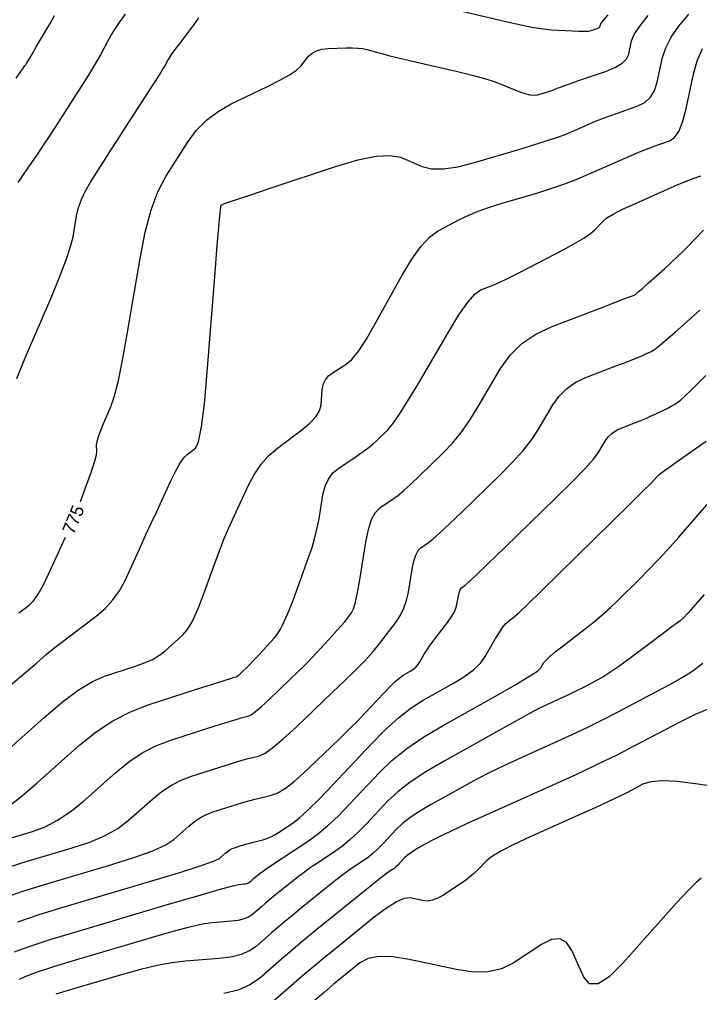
# Model space of a CAD drawing. Extents: x 2082232 to 2083549, y 592624 to 593832.
# Drawn here: x 2083491.1 to 2083528.1, y 592785.9 to 592838.8 of the extents above; entities that cross this region are included whole.
import ezdxf

# ---------------------------------------------------------------- set-up
doc = ezdxf.new("R2010")
doc.units = 0
doc.layers.add('DT_X_Contour_Major', color=7, linetype='Continuous')
doc.layers.add('DT_X_Contour_Minor', color=7, linetype='Continuous')

msp = doc.modelspace()

# ---------------------------------------------------------------- linework, layer by layer
at = {"layer": 'DT_X_Contour_Major'}
for points in [[(2083494.437, 592812.601), (2083494.511, 592812.797), (2083494.977, 592814.083), (2083495.129, 592814.522), (2083495.237, 592814.874), (2083495.301, 592815.14), (2083495.321, 592815.319), (2083495.315, 592815.681), (2083495.335, 592815.85), (2083495.398, 592816.084), (2083495.504, 592816.385), (2083495.653, 592816.751), (2083496.108, 592817.814), (2083496.291, 592818.356), (2083496.496, 592819.184), (2083496.724, 592820.298), (2083496.975, 592821.699), (2083497.675, 592825.815), (2083497.959, 592827.252), (2083498.288, 592828.476), (2083498.662, 592829.487), (2083499.08, 592830.285), (2083500.255, 592832.129), (2083500.733, 592832.779), (2083501.288, 592833.346), (2083501.918, 592833.828), (2083502.624, 592834.228), (2083504.609, 592835.181), (2083505.28, 592835.518), (2083505.806, 592835.816), (2083506.185, 592836.075), (2083506.419, 592836.293), (2083506.848, 592836.824), (2083507.034, 592836.999), (2083507.272, 592837.128), (2083507.562, 592837.21), (2083507.902, 592837.246), (2083508.88, 592837.278), (2083509.225, 592837.282), (2083509.529, 592837.268), (2083509.791, 592837.238), (2083510.011, 592837.19), (2083510.542, 592837.039), (2083510.824, 592836.965), (2083511.27, 592836.854), (2083511.881, 592836.707), (2083512.657, 592836.523), (2083514.947, 592835.986), (2083515.741, 592835.792), (2083516.407, 592835.612), (2083516.945, 592835.447), (2083517.356, 592835.296), (2083518.279, 592834.914), (2083518.602, 592834.794), (2083518.881, 592834.723), (2083519.116, 592834.7), (2083519.305, 592834.726), (2083519.75, 592834.858), (2083519.904, 592834.904), (2083520.031, 592834.945), (2083520.132, 592834.981), (2083520.206, 592835.011), (2083520.37, 592835.083), (2083520.492, 592835.13), (2083520.736, 592835.218), (2083521.101, 592835.347), (2083521.589, 592835.516), (2083523.052, 592836.022), (2083523.539, 592836.222), (2083523.904, 592836.443), (2083524.146, 592836.684), (2083524.265, 592836.946), (2083524.419, 592837.672), (2083524.557, 592838.006), (2083524.857, 592838.465), (2083525.318, 592839.047)], [(2083490.295, 592792.645), (2083491.237, 592792.944), (2083493.985, 592793.757), (2083494.949, 592794.079), (2083495.778, 592794.434), (2083496.474, 592794.823), (2083497.036, 592795.246), (2083498.355, 592796.418), (2083498.859, 592796.826), (2083499.378, 592797.168), (2083499.915, 592797.446), (2083500.468, 592797.659), (2083501.966, 592798.142), (2083502.486, 592798.307), (2083502.925, 592798.442), (2083503.282, 592798.546), (2083503.556, 592798.62), (2083504.18, 592798.774), (2083504.478, 592798.914), (2083504.906, 592799.219), (2083505.461, 592799.687), (2083506.146, 592800.32), (2083508.144, 592802.227), (2083508.815, 592802.869), (2083509.329, 592803.366), (2083509.687, 592803.718), (2083509.889, 592803.924), (2083510.217, 592804.281), (2083510.355, 592804.439), (2083510.525, 592804.645), (2083510.727, 592804.899), (2083510.959, 592805.201), (2083511.622, 592806.07), (2083511.848, 592806.415), (2083512.032, 592806.796), (2083512.174, 592807.214), (2083512.272, 592807.669), (2083512.477, 592808.931), (2083512.564, 592809.359), (2083512.671, 592809.694), (2083512.798, 592809.937), (2083512.945, 592810.088), (2083513.365, 592810.368), (2083513.598, 592810.552), (2083513.981, 592810.893), (2083514.514, 592811.393), (2083515.198, 592812.051), (2083517.223, 592814.016), (2083517.925, 592814.724), (2083518.511, 592815.376), (2083518.982, 592815.971), (2083519.338, 592816.509), (2083520.133, 592817.868), (2083520.471, 592818.343), (2083520.89, 592818.751), (2083521.389, 592819.09), (2083521.968, 592819.362), (2083523.621, 592819.994), (2083524.18, 592820.21), (2083524.617, 592820.382), (2083524.931, 592820.511), (2083525.124, 592820.596), (2083525.474, 592820.764), (2083525.653, 592820.876), (2083525.927, 592821.087), (2083526.296, 592821.395), (2083526.761, 592821.801), (2083528.127, 592823.015)], [(2083491.083, 592806.54), (2083491.652, 592806.974), (2083491.878, 592807.201), (2083492.128, 592807.558), (2083492.404, 592808.044), (2083492.704, 592808.659), (2083493.537, 592810.472), (2083493.624, 592810.665)], [(2083528.294, 592803.791), (2083527.766, 592803.396), (2083527.492, 592803.213), (2083527.064, 592802.961), (2083526.483, 592802.639), (2083525.749, 592802.248), (2083523.587, 592801.112), (2083522.777, 592800.695), (2083521.972, 592800.294), (2083521.169, 592799.911), (2083520.37, 592799.544), (2083518.243, 592798.59), (2083517.462, 592798.23), (2083516.712, 592797.865), (2083515.994, 592797.496), (2083515.308, 592797.123), (2083513.521, 592796.123), (2083512.9, 592795.757), (2083512.377, 592795.412), (2083511.952, 592795.086), (2083511.625, 592794.78), (2083510.884, 592793.991), (2083510.611, 592793.713), (2083510.35, 592793.47), (2083510.1, 592793.263), (2083509.861, 592793.091), (2083509.24, 592792.679), (2083508.974, 592792.494), (2083508.642, 592792.246), (2083508.244, 592791.937), (2083507.78, 592791.566), (2083506.455, 592790.495), (2083505.981, 592790.109), (2083505.552, 592789.754), (2083505.169, 592789.431), (2083504.83, 592789.14), (2083503.989, 592788.406), (2083503.627, 592788.158), (2083503.172, 592787.965), (2083502.623, 592787.827), (2083501.981, 592787.744), (2083500.146, 592787.596), (2083499.416, 592787.509), (2083498.602, 592787.361), (2083497.705, 592787.151), (2083496.725, 592786.88), (2083494, 592786.073), (2083493.092, 592785.798)]]:
    msp.add_lwpolyline(points, dxfattribs=at)
at = {"layer": 'DT_X_Contour_Minor'}
for points in [[(2083490.655, 592802.632), (2083491.454, 592803.314), (2083492.04, 592803.815), (2083492.413, 592804.135), (2083492.574, 592804.274), (2083492.718, 592804.404), (2083492.832, 592804.497), (2083493.063, 592804.678), (2083493.412, 592804.947), (2083493.879, 592805.303), (2083495.282, 592806.373), (2083495.774, 592806.792), (2083496.198, 592807.249), (2083496.553, 592807.744), (2083496.84, 592808.276), (2083497.515, 592809.744), (2083497.772, 592810.302), (2083498.035, 592810.875), (2083498.306, 592811.462), (2083498.584, 592812.063), (2083499.334, 592813.688), (2083499.602, 592814.236), (2083499.841, 592814.664), (2083500.052, 592814.972), (2083500.236, 592815.159), (2083500.687, 592815.497), (2083500.854, 592815.851), (2083501.017, 592816.659), (2083501.176, 592817.921), (2083501.331, 592819.637), (2083501.738, 592824.82), (2083501.874, 592826.522), (2083501.977, 592827.741), (2083502.046, 592828.477), (2083502.082, 592828.73), (2083502.134, 592828.762), (2083502.315, 592828.827), (2083502.821, 592828.998), (2083503.651, 592829.275), (2083504.805, 592829.659), (2083508.315, 592830.823), (2083509.522, 592831.182), (2083510.512, 592831.386), (2083511.284, 592831.434), (2083511.838, 592831.327), (2083513.026, 592830.834), (2083513.538, 592830.709), (2083514.183, 592830.702), (2083514.96, 592830.814), (2083515.869, 592831.044), (2083518.471, 592831.815), (2083519.37, 592832.088), (2083520.114, 592832.328), (2083520.703, 592832.535), (2083521.138, 592832.709), (2083522.092, 592833.13), (2083522.457, 592833.286), (2083522.838, 592833.439), (2083523.234, 592833.589), (2083523.645, 592833.735), (2083524.763, 592834.122), (2083525.143, 592834.312), (2083525.445, 592834.591), (2083525.669, 592834.961), (2083525.815, 592835.42), (2083526.1, 592836.764), (2083526.27, 592837.289), (2083526.565, 592837.854), (2083526.986, 592838.459), (2083527.532, 592839.105)], [(2083490.942, 592835.638), (2083491.222, 592836.046), (2083491.331, 592836.202), (2083491.395, 592836.286), (2083491.416, 592836.314), (2083491.432, 592836.335), (2083491.443, 592836.348), (2083491.45, 592836.355), (2083491.459, 592836.363), (2083491.497, 592836.426), (2083491.605, 592836.608), (2083491.782, 592836.91), (2083492.028, 592837.331), (2083492.777, 592838.613), (2083493.026, 592839.04)], [(2083490.974, 592819.298), (2083491.433, 592820.422), (2083492.833, 592823.69), (2083493.301, 592824.816), (2083493.657, 592825.743), (2083493.899, 592826.472), (2083494.029, 592827.003), (2083494.224, 592828.152), (2083494.327, 592828.59), (2083494.488, 592829.041), (2083494.708, 592829.505), (2083494.987, 592829.982), (2083495.809, 592831.272), (2083496.125, 592831.767), (2083496.458, 592832.288), (2083496.809, 592832.832), (2083497.176, 592833.401), (2083498.177, 592834.952), (2083498.512, 592835.472), (2083498.767, 592835.873), (2083498.94, 592836.152), (2083499.033, 592836.311), (2083499.173, 592836.573), (2083499.254, 592836.707), (2083499.394, 592836.912), (2083499.593, 592837.189), (2083499.849, 592837.537), (2083500.611, 592838.56), (2083500.882, 592838.913)], [(2083491.048, 592829.949), (2083491.796, 592831.043), (2083492.094, 592831.484), (2083492.429, 592831.986), (2083492.798, 592832.549), (2083493.204, 592833.174), (2083494.333, 592834.921), (2083494.724, 592835.533), (2083495.05, 592836.059), (2083495.312, 592836.498), (2083495.509, 592836.85), (2083495.949, 592837.675), (2083496.11, 592837.967), (2083496.261, 592838.226), (2083496.404, 592838.451), (2083496.538, 592838.642), (2083496.884, 592839.106)], [(2083514.794, 592839.359), (2083517.341, 592838.761), (2083518.229, 592838.562), (2083518.98, 592838.413), (2083519.597, 592838.314), (2083520.078, 592838.265), (2083521.18, 592838.2), (2083521.554, 592838.184), (2083521.851, 592838.182), (2083522.071, 592838.195), (2083522.213, 592838.224), (2083522.49, 592838.319), (2083522.581, 592838.356), (2083522.649, 592838.393), (2083522.693, 592838.432), (2083522.714, 592838.472), (2083522.737, 592838.579), (2083522.844, 592838.724), (2083523.148, 592839.076)], [(2083489.662, 592798.379), (2083492.452, 592800.856), (2083493.441, 592801.693), (2083494.318, 592802.346), (2083495.082, 592802.814), (2083495.733, 592803.098), (2083497.318, 592803.608), (2083497.872, 592803.807), (2083498.345, 592804.018), (2083498.737, 592804.244), (2083499.047, 592804.482), (2083499.768, 592805.137), (2083500.017, 592805.378), (2083500.222, 592805.611), (2083500.384, 592805.836), (2083500.502, 592806.053), (2083500.761, 592806.62), (2083500.869, 592806.872), (2083501, 592807.2), (2083501.154, 592807.607), (2083501.33, 592808.09), (2083501.831, 592809.483), (2083502.032, 592810.02), (2083502.26, 592810.584), (2083502.514, 592811.177), (2083502.794, 592811.799), (2083503.577, 592813.493), (2083503.896, 592814.096), (2083504.266, 592814.632), (2083504.686, 592815.103), (2083505.157, 592815.507), (2083506.48, 592816.498), (2083506.918, 592816.862), (2083507.237, 592817.21), (2083507.438, 592817.542), (2083507.522, 592817.858), (2083507.586, 592818.681), (2083507.641, 592818.971), (2083507.758, 592819.226), (2083507.936, 592819.444), (2083508.176, 592819.627), (2083508.897, 592820.067), (2083509.201, 592820.332), (2083509.571, 592820.799), (2083510.007, 592821.466), (2083510.51, 592822.335), (2083511.938, 592824.918), (2083512.462, 592825.795), (2083512.961, 592826.487), (2083513.435, 592826.995), (2083513.885, 592827.319), (2083515.053, 592827.936), (2083515.527, 592828.165), (2083516.072, 592828.39), (2083516.69, 592828.611), (2083517.379, 592828.828), (2083519.312, 592829.401), (2083520.028, 592829.625), (2083520.727, 592829.868), (2083521.407, 592830.129), (2083522.07, 592830.408), (2083523.814, 592831.177), (2083524.423, 592831.442), (2083524.94, 592831.66), (2083525.367, 592831.831), (2083525.702, 592831.955), (2083526.474, 592832.222), (2083526.748, 592832.402), (2083526.987, 592832.74), (2083527.193, 592833.238), (2083527.366, 592833.894), (2083527.782, 592835.857), (2083527.983, 592836.571), (2083528.274, 592837.242)], [(2083490.606, 592796.09), (2083491.278, 592796.611), (2083492.082, 592797.301), (2083494.403, 592799.362), (2083495.288, 592800.079), (2083496.203, 592800.681), (2083497.147, 592801.17), (2083498.12, 592801.545), (2083500.754, 592802.394), (2083501.623, 592802.673), (2083502.254, 592802.876), (2083502.647, 592803.001), (2083502.802, 592803.048), (2083502.899, 592803.072), (2083502.945, 592803.094), (2083503.012, 592803.142), (2083503.098, 592803.215), (2083503.205, 592803.313), (2083503.516, 592803.61), (2083503.645, 592803.737), (2083503.801, 592803.897), (2083503.983, 592804.088), (2083504.191, 592804.313), (2083504.78, 592804.953), (2083504.986, 592805.191), (2083505.162, 592805.424), (2083505.308, 592805.653), (2083505.424, 592805.877), (2083505.694, 592806.469), (2083505.807, 592806.734), (2083505.947, 592807.085), (2083506.112, 592807.521), (2083506.303, 592808.044), (2083506.845, 592809.553), (2083507.033, 592810.109), (2083507.19, 592810.646), (2083507.316, 592811.165), (2083507.411, 592811.665), (2083507.623, 592812.974), (2083507.737, 592813.432), (2083507.919, 592813.827), (2083508.169, 592814.157), (2083508.487, 592814.424), (2083509.425, 592815.049), (2083509.761, 592815.281), (2083510.063, 592815.507), (2083510.332, 592815.728), (2083510.568, 592815.944), (2083511.152, 592816.511), (2083511.42, 592816.828), (2083511.787, 592817.353), (2083512.252, 592818.087), (2083512.815, 592819.03), (2083514.448, 592821.822), (2083515.017, 592822.751), (2083515.5, 592823.444), (2083515.897, 592823.901), (2083516.209, 592824.121), (2083516.924, 592824.395), (2083517.245, 592824.531), (2083517.673, 592824.731), (2083518.206, 592824.998), (2083518.845, 592825.329), (2083520.69, 592826.301), (2083521.317, 592826.641), (2083521.812, 592826.934), (2083522.175, 592827.179), (2083522.407, 592827.377), (2083522.851, 592827.839), (2083523.076, 592828.027), (2083523.419, 592828.241), (2083523.88, 592828.482), (2083524.459, 592828.75), (2083526.161, 592829.5), (2083526.74, 592829.753), (2083527.199, 592829.95), (2083527.538, 592830.09), (2083527.758, 592830.174), (2083528.186, 592830.322)], [(2083489.992, 592794.113), (2083491.822, 592794.655), (2083492.507, 592794.908), (2083493.192, 592795.262), (2083493.876, 592795.717), (2083494.559, 592796.273), (2083496.379, 592797.89), (2083497.073, 592798.452), (2083497.791, 592798.925), (2083498.531, 592799.308), (2083499.294, 592799.602), (2083501.36, 592800.268), (2083502.054, 592800.49), (2083502.589, 592800.659), (2083502.964, 592800.773), (2083503.179, 592800.834), (2083503.54, 592800.923), (2083503.712, 592801.004), (2083503.959, 592801.18), (2083504.28, 592801.451), (2083504.676, 592801.817), (2083505.83, 592802.918), (2083506.247, 592803.321), (2083506.631, 592803.703), (2083506.983, 592804.064), (2083507.302, 592804.404), (2083508.111, 592805.283), (2083508.389, 592805.588), (2083508.615, 592805.843), (2083508.791, 592806.048), (2083508.916, 592806.203), (2083509.18, 592806.55), (2083509.282, 592806.759), (2083509.39, 592807.128), (2083509.505, 592807.655), (2083509.626, 592808.342), (2083509.958, 592810.385), (2083510.098, 592811.076), (2083510.272, 592811.618), (2083510.477, 592812.012), (2083510.716, 592812.256), (2083511.395, 592812.708), (2083511.679, 592812.916), (2083512.022, 592813.2), (2083512.423, 592813.561), (2083512.883, 592813.997), (2083514.188, 592815.263), (2083514.673, 592815.776), (2083515.149, 592816.365), (2083515.617, 592817.029), (2083516.076, 592817.769), (2083517.29, 592819.845), (2083517.807, 592820.571), (2083518.446, 592821.193), (2083519.209, 592821.712), (2083520.094, 592822.126), (2083522.619, 592823.093), (2083523.449, 592823.411), (2083524.048, 592823.641), (2083524.415, 592823.783), (2083524.55, 592823.836), (2083524.601, 592823.861), (2083524.661, 592823.907), (2083524.799, 592824.025), (2083525.018, 592824.216), (2083525.316, 592824.48), (2083526.217, 592825.281), (2083526.551, 592825.584), (2083526.877, 592825.891), (2083527.195, 592826.204), (2083527.505, 592826.52), (2083528.32, 592827.372)], [(2083490.279, 592791.054), (2083491.244, 592791.391), (2083492.482, 592791.775), (2083496.149, 592792.86), (2083497.39, 592793.25), (2083498.365, 592793.606), (2083499.072, 592793.93), (2083499.513, 592794.219), (2083500.332, 592794.946), (2083500.644, 592795.199), (2083500.966, 592795.411), (2083501.299, 592795.584), (2083501.642, 592795.716), (2083502.572, 592796.015), (2083502.918, 592796.124), (2083503.26, 592796.225), (2083503.599, 592796.319), (2083503.934, 592796.405), (2083504.821, 592796.625), (2083505.18, 592796.763), (2083505.595, 592797.012), (2083506.063, 592797.371), (2083506.586, 592797.841), (2083508.054, 592799.241), (2083508.583, 592799.751), (2083509.069, 592800.231), (2083509.514, 592800.681), (2083509.916, 592801.101), (2083510.931, 592802.182), (2083511.284, 592802.547), (2083511.579, 592802.832), (2083511.817, 592803.037), (2083511.998, 592803.163), (2083512.404, 592803.39), (2083512.549, 592803.485), (2083512.678, 592803.597), (2083512.792, 592803.727), (2083512.891, 592803.876), (2083513.134, 592804.295), (2083513.243, 592804.47), (2083513.386, 592804.683), (2083513.565, 592804.932), (2083513.779, 592805.217), (2083514.396, 592806.027), (2083514.602, 592806.316), (2083514.758, 592806.573), (2083514.863, 592806.8), (2083514.917, 592806.996), (2083514.996, 592807.478), (2083515.029, 592807.642), (2083515.07, 592807.77), (2083515.118, 592807.862), (2083515.174, 592807.92), (2083515.335, 592808.027), (2083515.516, 592808.187), (2083515.94, 592808.586), (2083516.606, 592809.226), (2083517.514, 592810.105), (2083520.259, 592812.769), (2083521.177, 592813.673), (2083521.873, 592814.387), (2083522.347, 592814.912), (2083522.599, 592815.248), (2083522.975, 592815.891), (2083523.135, 592816.115), (2083523.333, 592816.308), (2083523.569, 592816.468), (2083523.843, 592816.597), (2083524.624, 592816.896), (2083524.911, 592817.009), (2083525.186, 592817.123), (2083525.448, 592817.238), (2083525.697, 592817.355), (2083526.346, 592817.667), (2083526.574, 592817.783), (2083526.771, 592817.897), (2083526.938, 592818.007), (2083527.073, 592818.115), (2083527.393, 592818.4), (2083527.592, 592818.589), (2083527.947, 592818.942), (2083528.46, 592819.46)], [(2083491.028, 592789.748), (2083492.193, 592790.137), (2083493.727, 592790.606), (2083498.312, 592791.962), (2083499.832, 592792.421), (2083500.951, 592792.779), (2083501.671, 592793.036), (2083501.99, 592793.192), (2083502.308, 592793.474), (2083502.429, 592793.572), (2083502.554, 592793.655), (2083502.683, 592793.722), (2083502.817, 592793.773), (2083503.177, 592793.889), (2083503.32, 592793.934), (2083503.478, 592793.979), (2083503.651, 592794.026), (2083503.839, 592794.074), (2083504.361, 592794.203), (2083504.566, 592794.268), (2083504.791, 592794.366), (2083505.034, 592794.497), (2083505.296, 592794.66), (2083506.021, 592795.141), (2083506.358, 592795.403), (2083506.823, 592795.83), (2083507.417, 592796.421), (2083508.14, 592797.177), (2083510.24, 592799.411), (2083511.008, 592800.189), (2083511.738, 592800.845), (2083512.428, 592801.381), (2083513.08, 592801.796), (2083514.768, 592802.741), (2083515.348, 592803.096), (2083515.822, 592803.455), (2083516.192, 592803.816), (2083516.456, 592804.18), (2083517.02, 592805.153), (2083517.221, 592805.485), (2083517.401, 592805.75), (2083517.559, 592805.947), (2083517.697, 592806.078), (2083518.035, 592806.337), (2083518.282, 592806.555), (2083518.769, 592807.017), (2083519.497, 592807.722), (2083520.465, 592808.67), (2083523.367, 592811.523), (2083524.327, 592812.467), (2083525.029, 592813.161), (2083525.473, 592813.603), (2083525.66, 592813.795), (2083525.815, 592813.972), (2083525.923, 592814.07), (2083526.13, 592814.232), (2083526.437, 592814.457), (2083526.844, 592814.745), (2083528.06, 592815.6), (2083528.471, 592815.893)], [(2083490.848, 592788.107), (2083491.644, 592788.403), (2083492.841, 592788.794), (2083494.437, 592789.278), (2083499.229, 592790.696), (2083500.814, 592791.162), (2083501.977, 592791.498), (2083502.717, 592791.702), (2083503.035, 592791.776), (2083503.318, 592791.799), (2083503.417, 592791.812), (2083503.502, 592791.833), (2083503.572, 592791.863), (2083503.628, 592791.901), (2083503.758, 592792.015), (2083503.81, 592792.06), (2083503.869, 592792.11), (2083503.936, 592792.164), (2083504.009, 592792.224), (2083504.213, 592792.389), (2083504.345, 592792.487), (2083504.587, 592792.654), (2083504.94, 592792.892), (2083505.403, 592793.2), (2083506.783, 592794.114), (2083507.314, 592794.497), (2083507.869, 592794.958), (2083508.449, 592795.497), (2083509.055, 592796.115), (2083510.702, 592797.868), (2083511.381, 592798.521), (2083512.185, 592799.165), (2083513.112, 592799.801), (2083514.163, 592800.429), (2083517.131, 592802.091), (2083518.113, 592802.65), (2083518.832, 592803.08), (2083519.288, 592803.382), (2083519.482, 592803.555), (2083519.65, 592803.844), (2083519.762, 592803.982), (2083519.973, 592804.182), (2083520.283, 592804.442), (2083520.692, 592804.762), (2083521.915, 592805.698), (2083522.371, 592806.059), (2083522.821, 592806.439), (2083523.265, 592806.838), (2083523.704, 592807.257), (2083524.866, 592808.4), (2083525.325, 592808.863), (2083525.83, 592809.396), (2083526.382, 592809.999), (2083526.979, 592810.672), (2083528.634, 592812.56)], [(2083528.358, 592807.549), (2083527.867, 592806.981), (2083527.487, 592806.553), (2083527.216, 592806.266), (2083527.057, 592806.118), (2083526.779, 592805.913), (2083526.624, 592805.798), (2083526.369, 592805.607), (2083526.012, 592805.34), (2083525.554, 592804.997), (2083524.198, 592803.982), (2083523.716, 592803.629), (2083523.287, 592803.333), (2083522.911, 592803.093), (2083522.587, 592802.909), (2083521.795, 592802.493), (2083521.499, 592802.34), (2083521.204, 592802.193), (2083520.91, 592802.053), (2083520.617, 592801.919), (2083519.838, 592801.569), (2083519.448, 592801.379), (2083518.861, 592801.07), (2083518.077, 592800.643), (2083517.096, 592800.098), (2083514.218, 592798.486), (2083513.217, 592797.898), (2083512.375, 592797.341), (2083511.69, 592796.816), (2083511.163, 592796.324), (2083509.969, 592795.053), (2083509.53, 592794.605), (2083509.11, 592794.214), (2083508.707, 592793.88), (2083508.322, 592793.603), (2083507.321, 592792.939), (2083506.957, 592792.693), (2083506.615, 592792.45), (2083506.294, 592792.212), (2083505.997, 592791.978), (2083505.232, 592791.359), (2083504.958, 592791.136), (2083504.711, 592790.932), (2083504.489, 592790.746), (2083504.294, 592790.578), (2083503.809, 592790.154), (2083503.6, 592790.011), (2083503.337, 592789.899), (2083503.02, 592789.82), (2083502.65, 592789.772), (2083501.59, 592789.686), (2083501.066, 592789.606), (2083500.29, 592789.429), (2083499.26, 592789.157), (2083497.977, 592788.788), (2083494.219, 592787.676), (2083492.966, 592787.296), (2083492.028, 592786.989), (2083491.403, 592786.757), (2083491.092, 592786.599)], [(2083528.566, 592801.307), (2083527.878, 592801.02), (2083527.034, 592800.602), (2083524.574, 592799.309), (2083523.604, 592798.812), (2083522.538, 592798.29), (2083521.378, 592797.743), (2083520.123, 592797.17), (2083516.648, 592795.611), (2083515.475, 592795.081), (2083514.563, 592794.66), (2083513.912, 592794.35), (2083513.521, 592794.149), (2083512.825, 592793.759), (2083512.583, 592793.617), (2083512.38, 592793.482), (2083512.214, 592793.356), (2083512.087, 592793.237), (2083511.798, 592792.93), (2083511.692, 592792.821), (2083511.59, 592792.727), (2083511.493, 592792.646), (2083511.4, 592792.579), (2083511.158, 592792.419), (2083510.991, 592792.295), (2083510.669, 592792.043), (2083510.193, 592791.663), (2083509.563, 592791.155), (2083507.678, 592789.63), (2083507.004, 592789.081), (2083506.394, 592788.576), (2083505.848, 592788.117), (2083505.367, 592787.703), (2083504.17, 592786.659), (2083503.654, 592786.306), (2083503.007, 592786.032), (2083502.226, 592785.835)], [(2083530.849, 592796.816), (2083527.901, 592797.249), (2083526.893, 592797.37), (2083526.078, 592797.406), (2083525.457, 592797.359), (2083525.031, 592797.228), (2083524.151, 592796.766), (2083523.74, 592796.559), (2083523.165, 592796.285), (2083522.427, 592795.945), (2083521.525, 592795.537), (2083518.902, 592794.359), (2083518.017, 592793.948), (2083517.33, 592793.598), (2083516.84, 592793.309), (2083516.548, 592793.081), (2083516.032, 592792.555), (2083515.824, 592792.356), (2083515.585, 592792.156), (2083515.317, 592791.952), (2083515.019, 592791.747), (2083514.185, 592791.195), (2083513.879, 592791.021), (2083513.588, 592790.913), (2083513.31, 592790.87), (2083513.047, 592790.893), (2083512.364, 592791.041), (2083512.05, 592791.017), (2083511.621, 592790.834), (2083511.077, 592790.492), (2083510.417, 592789.991), (2083508.503, 592788.443), (2083507.802, 592787.871), (2083507.135, 592787.318), (2083506.502, 592786.783), (2083505.903, 592786.266), (2083504.35, 592784.911)], [(2083528.193, 592792.111), (2083527.907, 592791.863), (2083527.468, 592791.422), (2083526.877, 592790.787), (2083526.133, 592789.958), (2083523.947, 592787.491), (2083523.199, 592786.75), (2083522.594, 592786.377), (2083522.134, 592786.371), (2083521.817, 592786.733), (2083521.165, 592788.189), (2083520.878, 592788.619), (2083520.508, 592788.816), (2083520.053, 592788.781), (2083519.515, 592788.514), (2083517.969, 592787.492), (2083517.341, 592787.183), (2083516.618, 592787.021), (2083515.798, 592787.008), (2083514.884, 592787.143), (2083512.317, 592787.7), (2083511.428, 592787.844), (2083510.684, 592787.86), (2083510.087, 592787.747), (2083509.636, 592787.505), (2083508.627, 592786.689), (2083508.207, 592786.343), (2083507.702, 592785.918), (2083507.113, 592785.413)]]:
    msp.add_lwpolyline(points, dxfattribs=at)

# ---------------------------------------------------------------- texts
at = {"layer": 'DT_X_Contour_Major'}
msp.add_text('775', height=0.7, rotation=67.2158, dxfattribs=at).set_placement((2083494.065, 592810.766))

doc.saveas('drawing.dxf')
